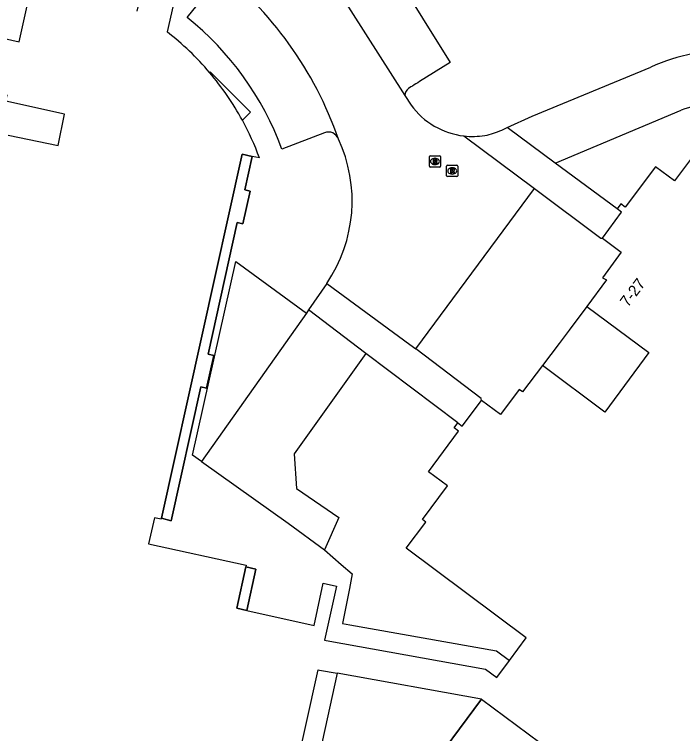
# Model space of a CAD drawing. Extents: x 159353 to 160616, y 385893 to 387321.
# Drawn here: x 159670.3 to 159729.8, y 386944.2 to 387008.2 of the extents above; entities that cross this region are included whole.
import ezdxf

# ---------------------------------------------------------------- set-up
doc = ezdxf.new("R2010")
doc.units = 0
for name, color, linetype in [('IMGEO_Groenvoorziening', 7, 'Continuous'), ('IMGEO_Hek', 7, 'Continuous'), ('IMGEO_Pand', 7, 'Continuous'), ('IMGEO_Pand_nummerreeks', 7, 'Continuous'), ('IMGEO_Pand_overbouw', 7, 'Continuous'), ('IMGEO_Parkeervlak_open', 7, 'Continuous'), ('IMGEO_Rijbaan_lokaal_open', 7, 'Continuous'), ('IMGEO_Rioolput', 7, 'Continuous'), ('IMGEO_Voetpad_open', 7, 'Continuous')]:
    doc.layers.add(name, color=color, linetype=linetype)

msp = doc.modelspace()

# ---------------------------------------------------------------- linework, layer by layer
at = {"layer": 'IMGEO_Groenvoorziening'}
msp.add_lwpolyline([(159710.024, 386937.757), (159706.668, 386940.245), (159711.877, 386947.253)], dxfattribs=at)
at = {"layer": 'IMGEO_Hek'}
msp.add_lwpolyline([(159711.877, 386947.253), (159706.668, 386940.245), (159710.024, 386937.757)], dxfattribs=at)
at = {"layer": 'IMGEO_Pand'}
for points in [[(159669.713, 386997.504), (159674.159, 386996.567), (159674.714, 386999.365), (159669.493, 387000.507), (159669.619, 387001.063), (159667.64, 387001.485), (159668.699, 387006.242), (159670.673, 387005.807), (159672.011, 387011.866)], [(159681.205, 387008.526), (159681.453, 387009.684), (159684.398, 387009.032), (159683.867, 387006.692)], [(159755.841, 386961.989), (159757.284, 386963.93), (159755.622, 386965.194), (159757.84, 386968.196), (159757.541, 386968.422), (159759.285, 386970.765), (159748.298, 386978.952), (159747.587, 386977.998), (159739.587, 386983.959), (159744.21, 386990.441), (159733.349, 386998.506), (159731.606, 386996.182), (159731.301, 386996.4), (159729.08, 386993.422), (159727.393, 386994.666), (159724.692, 386991.075), (159724.298, 386991.367), (159723.97, 386990.924)], [(159683.354, 386963.367), (159690.561, 386995.796), (159691.435, 386995.604)], [(159692.099, 386995.459), (159691.435, 386995.604)], [(159722.664, 386988.309), (159724.358, 386990.62), (159723.97, 386990.924)], [(159722.664, 386988.309), (159724.335, 386987.057), (159722.66, 386984.79), (159723.016, 386984.591), (159721.26, 386982.239)], [(159721.26, 386982.239), (159726.786, 386978.138), (159722.861, 386972.824), (159717.301, 386976.963)], [(159717.301, 386976.963), (159715.536, 386974.619), (159715.234, 386974.839), (159713.57, 386972.601), (159711.893, 386973.863)], [(159709.771, 386971.852), (159710.158, 386971.565), (159711.893, 386973.863)], [(159714.371, 386950.698), (159715.863, 386952.708), (159705.172, 386960.696), (159706.913, 386963.024), (159706.613, 386963.26), (159708.836, 386966.254), (159707.155, 386967.504), (159709.821, 386971.113), (159709.441, 386971.407), (159709.771, 386971.852)], [(159683.354, 386963.367), (159683.333, 386963.273), (159682.731, 386963.401), (159682.217, 386961.095), (159690.912, 386959.201), (159690.883, 386959.026)], [(159690.974, 386955.156), (159690.066, 386955.354), (159690.883, 386959.026)], [(159690.974, 386955.156), (159696.98, 386953.804), (159697.77, 386957.572), (159698.952, 386957.324), (159697.891, 386952.492), (159698.033, 386952.467), (159712.236, 386949.926), (159713.232, 386949.165), (159714.371, 386950.698)], [(159695.14, 386939.956), (159697.312, 386949.856), (159697.448, 386949.832), (159699.013, 386949.554)], [(159711.877, 386947.253), (159699.013, 386949.554)], [(159711.877, 386947.253), (159720.202, 386941.059)]]:
    msp.add_lwpolyline(points, dxfattribs=at)
for centre, radius, start, end in [((159668.523, 386986.883), 25.056, 40.25628, 52.23815), ((159668.757, 386986.964), 24.825, 28.51596, 40.46339), ((159668.684, 386986.827), 24.955, 20.23551, 28.71154)]:
    msp.add_arc(centre, radius, start, end, dxfattribs=at)
at = {"layer": 'IMGEO_Pand_overbouw'}
msp.add_lwpolyline([(159690.571, 386998.816), (159691.291, 386999.531), (159687.699, 387003.126), (159687.645, 387003.075)], dxfattribs=at)
for points in [[(159683.354, 386963.367), (159684.244, 386963.137), (159686.882, 386975.068), (159687.38, 386974.96), (159688.022, 386977.871), (159687.539, 386977.986), (159690.123, 386989.698), (159690.622, 386989.589), (159691.275, 386992.504), (159690.783, 386992.619), (159691.435, 386995.604), (159690.561, 386995.796)], [(159690.883, 386959.026), (159690.066, 386955.354), (159690.974, 386955.156), (159691.784, 386958.827)]]:
    msp.add_lwpolyline(points, close=True, dxfattribs=at)
msp.add_arc((159668.757, 386986.964), 24.825, 28.51596, 40.46339, dxfattribs=at)
at = {"layer": 'IMGEO_Parkeervlak_open'}
msp.add_lwpolyline([(159685.321, 387033.263), (159685.91, 387033.584), (159689.36, 387035.582), (159709.076, 387003.952), (159706.356, 387002.261), (159706.2, 387002.164), (159706.042, 387002.066), (159705.882, 387001.967), (159705.719, 387001.866), (159705.585, 387001.784), (159705.387, 387001.657)], dxfattribs=at)
msp.add_arc((159705.784, 387001.047), 0.728, 123.07926, 182.22098, dxfattribs=at)
at = {"layer": 'IMGEO_Rijbaan_lokaal_open'}
for points in [[(159684.582, 387033.212), (159686.233, 387030.577), (159705.057, 387001.019)], [(159714.166, 386998.169), (159716.393, 386999.181), (159726.96, 387003.558)], [(159705.057, 387001.019), (159705.601, 387000.162)], [(159718.441, 386995.01), (159729.665, 386999.717)], [(159718.441, 386995.01), (159714.166, 386998.169)], [(159710.312, 386997.425), (159716.598, 386992.727)], [(159706.014, 386978.459), (159716.598, 386992.727)], [(159698.095, 386984.289), (159705.501, 386978.849), (159706.014, 386978.459)], [(159696.273, 386981.644), (159686.941, 386968.431)], [(159696.462, 386981.918), (159696.273, 386981.644)], [(159701.578, 386978.049), (159696.462, 386981.918)], [(159701.578, 386978.049), (159695.193, 386969.104), (159695.409, 386966.005), (159699.178, 386963.43), (159697.88, 386960.546)], [(159686.941, 386968.431), (159694.643, 386962.928), (159697.88, 386960.546)]]:
    msp.add_lwpolyline(points, dxfattribs=at)
for centre, radius, start, end in [((159667.868, 386986.275), 33.1, 19.16376, 52.36309), ((159734.825, 386985.517), 19.681, 90.46161, 113.55318), ((159711.111, 387004.223), 6.845, 216.39198, 263.2965), ((159734.981, 386984.157), 16.443, 90.07657, 108.86212), ((159687.304, 386991.629), 13.051, 325.77608, 24.98004)]:
    msp.add_arc(centre, radius, start, end, dxfattribs=at)
at = {"layer": 'IMGEO_Rioolput'}
for p, q in [((159707.232, 386994.724), (159707.232, 386995.576)), ((159707.307, 386995.65), (159708.159, 386995.65)), ((159708.233, 386995.576), (159708.233, 386994.724)), ((159707.72, 386995.43), (159707.745, 386995.43)), ((159708.159, 386994.65), (159707.307, 386994.65)), ((159707.743, 386994.87), (159707.718, 386994.87)), ((159708.768, 386993.879), (159708.768, 386994.731)), ((159708.843, 386994.805), (159709.695, 386994.805)), ((159709.256, 386994.585), (159709.281, 386994.585)), ((159709.769, 386994.731), (159709.769, 386993.879)), ((159709.695, 386993.805), (159708.843, 386993.805)), ((159709.279, 386994.025), (159709.254, 386994.025))]:
    msp.add_line(p, q, dxfattribs=at)
for points in [[(159707.232, 386994.724), (159707.232, 386995.576)], [(159707.307, 386995.65), (159708.159, 386995.65)], [(159708.233, 386995.576), (159708.233, 386994.724)], [(159707.821, 386995.348), (159707.569, 386995.35), (159707.569, 386994.95)], [(159707.569, 386994.95), (159707.693, 386994.95), (159707.693, 386995.112), (159707.704, 386995.112)], [(159707.747, 386995.269), (159707.693, 386995.269), (159707.693, 386995.188)], [(159707.693, 386995.188), (159707.745, 386995.188)], [(159707.751, 386995.083), (159707.822, 386994.95), (159707.962, 386994.95), (159707.897, 386995.076)], [(159708.159, 386994.65), (159707.307, 386994.65)], [(159708.768, 386993.879), (159708.768, 386994.731)], [(159708.843, 386994.805), (159709.695, 386994.805)], [(159709.357, 386994.503), (159709.105, 386994.505), (159709.105, 386994.105)], [(159709.105, 386994.105), (159709.229, 386994.105), (159709.229, 386994.267), (159709.24, 386994.267)], [(159709.283, 386994.424), (159709.229, 386994.424), (159709.229, 386994.343)], [(159709.229, 386994.343), (159709.281, 386994.343)], [(159709.769, 386994.731), (159709.769, 386993.879)], [(159709.695, 386993.805), (159708.843, 386993.805)], [(159709.287, 386994.238), (159709.358, 386994.105), (159709.498, 386994.105), (159709.433, 386994.231)]]:
    msp.add_lwpolyline(points, dxfattribs=at)
for centre, radius, start, end in [((159707.309, 386995.574), 0.0765, 91.55205, 178.44795), ((159707.309, 386995.574), 0.0765, 91.55205, 178.44795), ((159708.157, 386995.574), 0.0765, 1.55205, 88.44795), ((159708.157, 386995.574), 0.0765, 1.55205, 88.44795), ((159707.703, 386995.059), 0.0533, 26.02933, 88.69889), ((159707.729, 386995.377), 0.19, 274.7715, 282.96867), ((159707.753, 386995.173), 0.0964, 77.00612, 93.18647), ((159707.767, 386995.23), 0.0378, 276.66336, 79.67722), ((159707.82, 386995.238), 0.109, 350.36119, 89.41601), ((159707.818, 386995.238), 0.112, 277.58423, 350.98172), ((159707.802, 386995.023), 0.108, 29.51342, 73.79051), ((159707.309, 386994.726), 0.0765, 181.55205, 268.44795), ((159707.309, 386994.726), 0.0765, 181.55205, 268.44795), ((159708.157, 386994.726), 0.0765, 271.55205, 358.44795), ((159708.157, 386994.726), 0.0765, 271.55205, 358.44795), ((159708.845, 386994.729), 0.0765, 91.55205, 178.44795), ((159708.845, 386994.729), 0.0765, 91.55205, 178.44795), ((159709.239, 386994.214), 0.0533, 26.02933, 88.69889), ((159709.265, 386994.532), 0.19, 274.7715, 282.96867), ((159709.289, 386994.328), 0.0964, 77.00612, 93.18647), ((159709.303, 386994.385), 0.0378, 276.66336, 79.67722), ((159709.356, 386994.393), 0.109, 350.36119, 89.41601), ((159709.354, 386994.393), 0.112, 277.58423, 350.98172), ((159709.338, 386994.178), 0.108, 29.51342, 73.79051), ((159709.693, 386994.729), 0.0765, 1.55205, 88.44795), ((159709.693, 386994.729), 0.0765, 1.55205, 88.44795), ((159708.845, 386993.881), 0.0765, 181.55205, 268.44795), ((159708.845, 386993.881), 0.0765, 181.55205, 268.44795), ((159709.693, 386993.881), 0.0765, 271.55205, 358.44795), ((159709.693, 386993.881), 0.0765, 271.55205, 358.44795)]:
    msp.add_arc(centre, radius, start, end, dxfattribs=at)
for centre, major_axis, ratio, start_param, end_param in [((159707.719, 386995.15), (-0.387, 0.002), 0.722429, 4.712389, 7.853982), ((159707.744, 386995.15), (-0.39, 0.002), 0.717154, 1.570796, 4.712389), ((159709.255, 386994.305), (-0.387, 0.002), 0.722429, 4.712389, 7.853982), ((159709.28, 386994.305), (-0.39, 0.002), 0.717154, 1.570796, 4.712389)]:
    msp.add_ellipse(centre, major_axis=major_axis, ratio=ratio, start_param=start_param, end_param=end_param, dxfattribs=at)
at = {"layer": 'IMGEO_Voetpad_open'}
for points in [[(159685.652, 387007.973), (159688.196, 387011.146)], [(159713.678, 386997.948), (159714.166, 386998.169)], [(159697.878, 386997.71), (159694.081, 386996.252)], [(159691.435, 386995.604), (159690.783, 386992.619), (159691.275, 386992.504), (159690.622, 386989.589), (159690.123, 386989.698), (159687.539, 386977.986), (159688.022, 386977.871), (159687.38, 386974.96), (159686.882, 386975.068), (159684.244, 386963.137), (159683.354, 386963.367)], [(159723.97, 386990.924), (159718.441, 386995.01)], [(159716.598, 386992.727), (159722.511, 386988.308), (159722.664, 386988.309)], [(159686.941, 386968.431), (159686.139, 386968.984), (159689.995, 386986.245), (159696.273, 386981.644)], [(159698.095, 386984.289), (159696.462, 386981.918)], [(159721.26, 386982.239), (159719.679, 386980.132), (159718.789, 386978.946), (159717.301, 386976.963)], [(159711.893, 386973.863), (159711.848, 386974.019), (159706.014, 386978.459)], [(159709.771, 386971.852), (159701.578, 386978.049)], [(159697.88, 386960.546), (159699.376, 386959.26), (159700.368, 386958.408), (159700.108, 386957.095), (159699.495, 386954.001), (159700.149, 386953.885), (159713.207, 386951.562), (159714.371, 386950.698)], [(159690.883, 386959.026), (159691.784, 386958.827), (159690.974, 386955.156)], [(159699.013, 386949.554), (159696.816, 386939.529)]]:
    msp.add_lwpolyline(points, dxfattribs=at)
for centre, radius, start, end in [((159668.922, 386987.051), 26.788, 20.08886, 51.35373), ((159698.218, 386996.789), 0.982, 21.01756, 110.23896), ((159711.114, 387004.204), 6.826, 263.2528, 278.95888), ((159711.049, 387003.495), 6.139, 280.59117, 295.36018)]:
    msp.add_arc(centre, radius, start, end, dxfattribs=at)

# ---------------------------------------------------------------- texts
at = {"layer": 'IMGEO_Pand_nummerreeks'}
msp.add_text('7-27', height=1, rotation=52.62044, dxfattribs=at).set_placement((159724.92, 386982.113))

doc.saveas('drawing.dxf')
